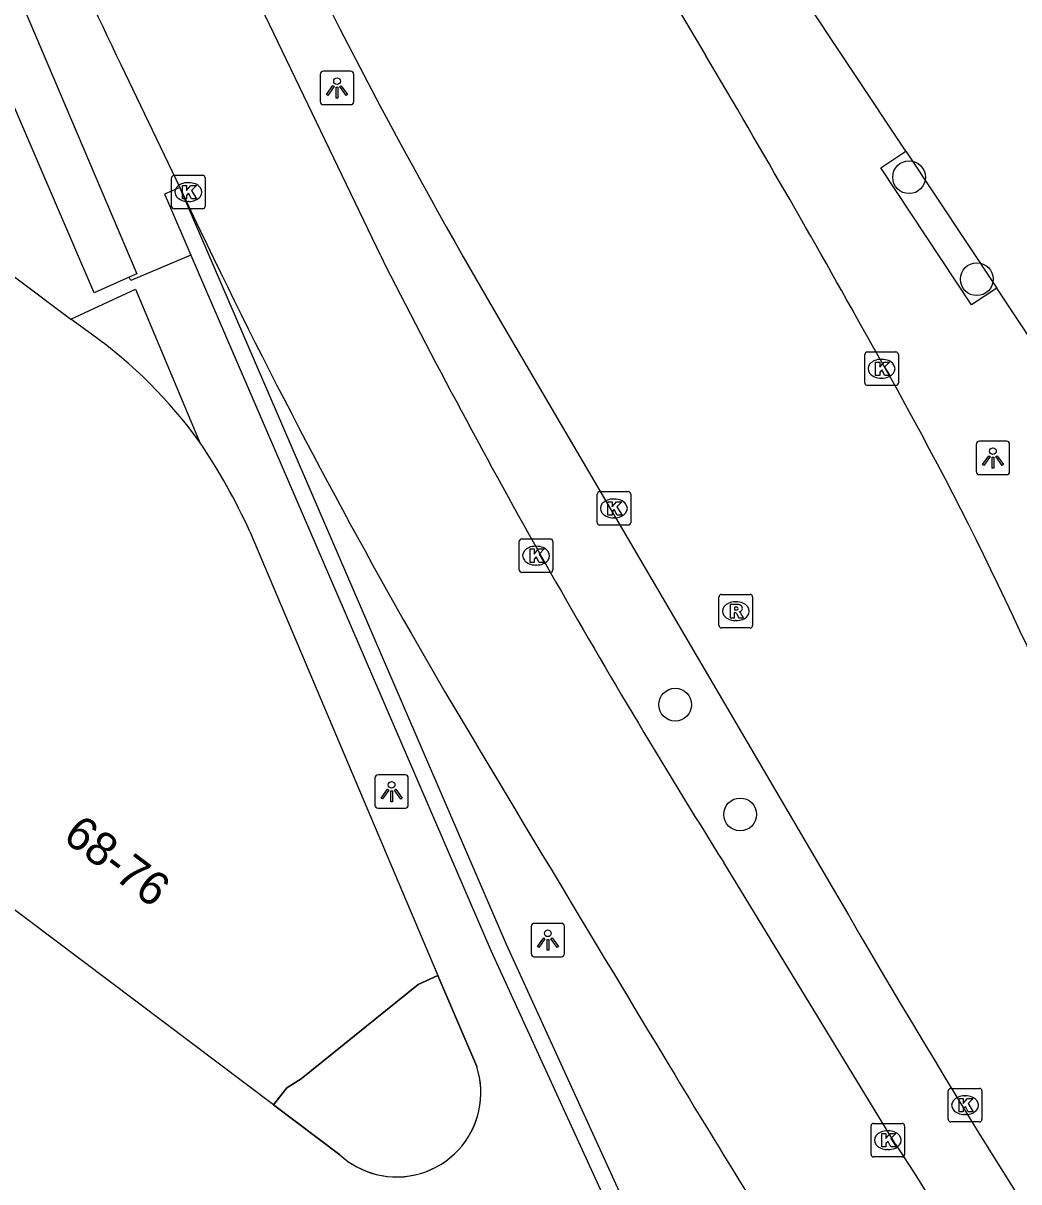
# Model space of a CAD drawing. Extents: x 161087 to 161922, y 382574 to 383873.
# Drawn here: x 161621.16 to 161650.86, y 383153.3 to 383187.85 of the extents above; entities that cross this region are included whole.
import ezdxf

# ---------------------------------------------------------------- set-up
doc = ezdxf.new("R2010")
doc.units = 0
for name, color, linetype in [('IMGEO_Boom', 7, 'Continuous'), ('IMGEO_Fietspad_gesloten', 7, 'Continuous'), ('IMGEO_Groenvoorziening', 7, 'Continuous'), ('IMGEO_Kolk', 7, 'Continuous'), ('IMGEO_Lichtpunt', 7, 'Continuous'), ('IMGEO_Muur', 7, 'Continuous'), ('IMGEO_Pand', 7, 'Continuous'), ('IMGEO_Pand_nummerreeks', 7, 'Continuous'), ('IMGEO_Pand_overbouw', 7, 'Continuous'), ('IMGEO_Rijbaan_lokaal_gesloten', 7, 'Continuous'), ('IMGEO_Rioolput', 7, 'Continuous'), ('IMGEO_Voetpad_gesloten', 7, 'Continuous'), ('IMGEO_Voetpad_open', 7, 'Continuous')]:
    doc.layers.add(name, color=color, linetype=linetype)

msp = doc.modelspace()

# ---------------------------------------------------------------- linework, layer by layer
at = {"layer": 'IMGEO_Boom'}
for centre in [(161647.583, 383183.253), (161649.603, 383180.213), (161640.608, 383167.529), (161642.547, 383164.257)]:
    msp.add_circle(centre, 0.489, dxfattribs=at)
at = {"layer": 'IMGEO_Fietspad_gesloten'}
for points in [[(161631.826, 383180.906), (161627.483, 383189.945)], [(161624.075, 383186.613), (161625.835, 383182.949)], [(161632.732, 383169.662), (161633.735, 383167.915)], [(161647.181, 383154.43), (161642.058, 383162.82)]]:
    msp.add_lwpolyline(points, dxfattribs=at)
for centre, radius, start, end in [((161737.706, 383241.274), 126.095, 203.40801, 205.68956), ((161797.124, 383263.428), 189.253, 205.16616, 209.69958), ((161833.172, 383282.879), 225.696, 206.86011, 212.13717), ((164220.188, 384714.174), 3013.413, 210.872245, 211.120095), ((162005.99, 383377.432), 426.996, 211.12086, 212.33341), ((162333.262, 383591.512), 813.479, 212.500034, 213.267884)]:
    msp.add_arc(centre, radius, start, end, dxfattribs=at)
at = {"layer": 'IMGEO_Groenvoorziening'}
msp.add_lwpolyline([(161647.486, 383184.029), (161650.198, 383179.948)], dxfattribs=at)
at = {"layer": 'IMGEO_Kolk'}
for p, q in [((161625.591, 383182.386), (161625.591, 383183.238)), ((161625.666, 383183.312), (161626.518, 383183.312)), ((161626.592, 383183.238), (161626.592, 383182.386)), ((161626.079, 383183.092), (161626.104, 383183.092)), ((161626.102, 383182.532), (161626.077, 383182.532)), ((161626.518, 383182.312), (161625.666, 383182.312)), ((161646.338, 383178.045), (161647.19, 383178.045)), ((161646.263, 383177.119), (161646.263, 383177.971)), ((161646.751, 383177.825), (161646.776, 383177.825)), ((161647.264, 383177.971), (161647.264, 383177.119)), ((161647.19, 383177.045), (161646.338, 383177.045)), ((161646.774, 383177.265), (161646.749, 383177.265)), ((161638.356, 383173.881), (161639.208, 383173.881)), ((161638.281, 383172.955), (161638.281, 383173.807)), ((161638.769, 383173.661), (161638.794, 383173.661)), ((161639.282, 383173.807), (161639.282, 383172.955)), ((161639.208, 383172.881), (161638.356, 383172.881)), ((161638.792, 383173.101), (161638.767, 383173.101)), ((161635.959, 383171.545), (161635.959, 383172.397)), ((161636.034, 383172.471), (161636.886, 383172.471)), ((161636.447, 383172.251), (161636.472, 383172.251)), ((161636.96, 383172.397), (161636.96, 383171.545)), ((161636.886, 383171.471), (161636.034, 383171.471)), ((161636.47, 383171.691), (161636.445, 383171.691)), ((161648.753, 383155.161), (161648.753, 383156.013)), ((161648.828, 383156.087), (161649.68, 383156.087)), ((161649.754, 383156.013), (161649.754, 383155.161)), ((161649.241, 383155.867), (161649.266, 383155.867)), ((161649.264, 383155.307), (161649.239, 383155.307)), ((161646.449, 383154.118), (161646.449, 383154.97)), ((161646.524, 383155.044), (161647.376, 383155.044)), ((161647.45, 383154.97), (161647.45, 383154.118)), ((161649.68, 383155.087), (161648.828, 383155.087)), ((161646.937, 383154.824), (161646.962, 383154.824)), ((161646.96, 383154.264), (161646.935, 383154.264)), ((161647.376, 383154.044), (161646.524, 383154.044))]:
    msp.add_line(p, q, dxfattribs=at)
for points in [[(161625.591, 383182.386), (161625.591, 383183.238)], [(161625.666, 383183.312), (161626.518, 383183.312)], [(161626.592, 383183.238), (161626.592, 383182.386)], [(161625.912, 383183.012), (161626.035, 383183.012), (161626.035, 383182.861), (161626.165, 383183.012), (161626.329, 383183.012), (161626.183, 383182.861), (161626.336, 383182.612), (161626.184, 383182.612), (161626.099, 383182.776), (161626.035, 383182.709), (161626.035, 383182.612), (161625.912, 383182.612), (161625.912, 383183.012)], [(161626.518, 383182.312), (161625.666, 383182.312)], [(161646.338, 383178.045), (161647.19, 383178.045)], [(161646.263, 383177.119), (161646.263, 383177.971)], [(161646.584, 383177.745), (161646.707, 383177.745), (161646.707, 383177.594), (161646.837, 383177.745), (161647.001, 383177.745), (161646.855, 383177.594), (161647.008, 383177.345), (161646.856, 383177.345), (161646.771, 383177.509), (161646.707, 383177.442), (161646.707, 383177.345), (161646.584, 383177.345), (161646.584, 383177.745)], [(161647.264, 383177.971), (161647.264, 383177.119)], [(161647.19, 383177.045), (161646.338, 383177.045)], [(161638.356, 383173.881), (161639.208, 383173.881)], [(161638.281, 383172.955), (161638.281, 383173.807)], [(161638.602, 383173.581), (161638.725, 383173.581), (161638.725, 383173.43), (161638.855, 383173.581), (161639.019, 383173.581), (161638.873, 383173.43), (161639.026, 383173.181), (161638.874, 383173.181), (161638.789, 383173.345), (161638.725, 383173.278), (161638.725, 383173.181), (161638.602, 383173.181), (161638.602, 383173.581)], [(161639.282, 383173.807), (161639.282, 383172.955)], [(161639.208, 383172.881), (161638.356, 383172.881)], [(161635.959, 383171.545), (161635.959, 383172.397)], [(161636.034, 383172.471), (161636.886, 383172.471)], [(161636.28, 383172.171), (161636.403, 383172.171), (161636.403, 383172.02), (161636.533, 383172.171), (161636.697, 383172.171), (161636.551, 383172.02), (161636.704, 383171.771), (161636.552, 383171.771), (161636.467, 383171.935), (161636.403, 383171.868), (161636.403, 383171.771), (161636.28, 383171.771), (161636.28, 383172.171)], [(161636.96, 383172.397), (161636.96, 383171.545)], [(161636.886, 383171.471), (161636.034, 383171.471)], [(161648.753, 383155.161), (161648.753, 383156.013)], [(161648.828, 383156.087), (161649.68, 383156.087)], [(161649.754, 383156.013), (161649.754, 383155.161)], [(161649.074, 383155.787), (161649.197, 383155.787), (161649.197, 383155.636), (161649.327, 383155.787), (161649.491, 383155.787), (161649.345, 383155.636), (161649.498, 383155.387), (161649.346, 383155.387), (161649.261, 383155.551), (161649.197, 383155.484), (161649.197, 383155.387), (161649.074, 383155.387), (161649.074, 383155.787)], [(161646.449, 383154.118), (161646.449, 383154.97)], [(161646.524, 383155.044), (161647.376, 383155.044)], [(161647.45, 383154.97), (161647.45, 383154.118)], [(161649.68, 383155.087), (161648.828, 383155.087)], [(161646.77, 383154.744), (161646.893, 383154.744), (161646.893, 383154.593), (161647.023, 383154.744), (161647.187, 383154.744), (161647.041, 383154.593), (161647.194, 383154.344), (161647.042, 383154.344), (161646.957, 383154.508), (161646.893, 383154.441), (161646.893, 383154.344), (161646.77, 383154.344), (161646.77, 383154.744)], [(161647.376, 383154.044), (161646.524, 383154.044)]]:
    msp.add_lwpolyline(points, dxfattribs=at)
for centre, start, end in [((161625.668, 383183.236), 91.552, 178.448), ((161625.668, 383183.236), 91.552, 178.448), ((161626.516, 383183.236), 1.552, 88.448), ((161626.516, 383183.236), 1.552, 88.448), ((161625.668, 383182.388), 181.552, 268.448), ((161625.668, 383182.388), 181.552, 268.448), ((161626.516, 383182.388), 271.552, 358.448), ((161626.516, 383182.388), 271.552, 358.448), ((161646.34, 383177.969), 91.552, 178.448), ((161646.34, 383177.969), 91.552, 178.448), ((161647.188, 383177.969), 1.552, 88.448), ((161647.188, 383177.969), 1.552, 88.448), ((161646.34, 383177.121), 181.552, 268.448), ((161646.34, 383177.121), 181.552, 268.448), ((161647.188, 383177.121), 271.552, 358.448), ((161647.188, 383177.121), 271.552, 358.448), ((161638.358, 383173.805), 91.552, 178.448), ((161638.358, 383173.805), 91.552, 178.448), ((161639.206, 383173.805), 1.552, 88.448), ((161639.206, 383173.805), 1.552, 88.448), ((161638.358, 383172.957), 181.552, 268.448), ((161638.358, 383172.957), 181.552, 268.448), ((161639.206, 383172.957), 271.552, 358.448), ((161639.206, 383172.957), 271.552, 358.448), ((161636.036, 383172.395), 91.552, 178.448), ((161636.036, 383172.395), 91.552, 178.448), ((161636.884, 383172.395), 1.552, 88.448), ((161636.884, 383172.395), 1.552, 88.448), ((161636.036, 383171.547), 181.552, 268.448), ((161636.036, 383171.547), 181.552, 268.448), ((161636.884, 383171.547), 271.552, 358.448), ((161636.884, 383171.547), 271.552, 358.448), ((161648.83, 383156.011), 91.552, 178.448), ((161648.83, 383156.011), 91.552, 178.448), ((161649.678, 383156.011), 1.552, 88.448), ((161649.678, 383156.011), 1.552, 88.448), ((161646.526, 383154.968), 91.552, 178.448), ((161646.526, 383154.968), 91.552, 178.448), ((161647.374, 383154.968), 1.552, 88.448), ((161647.374, 383154.968), 1.552, 88.448), ((161648.83, 383155.163), 181.552, 268.448), ((161648.83, 383155.163), 181.552, 268.448), ((161649.678, 383155.163), 271.552, 358.448), ((161649.678, 383155.163), 271.552, 358.448), ((161646.526, 383154.12), 181.552, 268.448), ((161646.526, 383154.12), 181.552, 268.448), ((161647.374, 383154.12), 271.552, 358.448), ((161647.374, 383154.12), 271.552, 358.448)]:
    msp.add_arc(centre, 0.0765, start, end, dxfattribs=at)
for centre, major_axis, ratio, start_param, end_param in [((161626.078, 383182.812), (-0.387, 0.002), 0.722429, 4.712389, 7.853982), ((161626.103, 383182.812), (-0.39, 0.002), 0.717154, 1.570796, 4.712389), ((161646.75, 383177.545), (-0.387, 0.002), 0.722429, 4.712389, 7.853982), ((161646.775, 383177.545), (-0.39, 0.002), 0.717154, 1.570796, 4.712389), ((161638.768, 383173.381), (-0.387, 0.002), 0.722429, 4.712389, 7.853982), ((161638.793, 383173.381), (-0.39, 0.002), 0.717154, 1.570796, 4.712389), ((161636.446, 383171.971), (-0.387, 0.002), 0.722429, 4.712389, 7.853982), ((161636.471, 383171.971), (-0.39, 0.002), 0.717154, 1.570796, 4.712389), ((161649.24, 383155.587), (-0.387, 0.002), 0.722429, 4.712389, 7.853982), ((161649.265, 383155.587), (-0.39, 0.002), 0.717154, 1.570796, 4.712389), ((161646.936, 383154.544), (-0.387, 0.002), 0.722429, 4.712389, 7.853982), ((161646.961, 383154.544), (-0.39, 0.002), 0.717154, 1.570796, 4.712389)]:
    msp.add_ellipse(centre, major_axis=major_axis, ratio=ratio, start_param=start_param, end_param=end_param, dxfattribs=at)
at = {"layer": 'IMGEO_Lichtpunt'}
for p, q in [((161630.025, 383186.32), (161630.025, 383185.513)), ((161630.025, 383186.32), (161630.025, 383185.513)), ((161630.927, 383186.415), (161630.119, 383186.415)), ((161630.927, 383186.415), (161630.119, 383186.415)), ((161631.021, 383185.513), (161631.021, 383186.32)), ((161631.021, 383185.513), (161631.021, 383186.32)), ((161630.119, 383185.419), (161630.927, 383185.419)), ((161630.119, 383185.419), (161630.927, 383185.419)), ((161649.586, 383175.288), (161649.586, 383174.481)), ((161649.586, 383175.288), (161649.586, 383174.481)), ((161650.488, 383175.383), (161649.68, 383175.383)), ((161650.488, 383175.383), (161649.68, 383175.383)), ((161650.582, 383174.481), (161650.582, 383175.288)), ((161650.582, 383174.481), (161650.582, 383175.288)), ((161649.68, 383174.387), (161650.488, 383174.387)), ((161649.68, 383174.387), (161650.488, 383174.387)), ((161631.654, 383165.343), (161631.654, 383164.536)), ((161631.654, 383165.343), (161631.654, 383164.536)), ((161632.556, 383165.438), (161631.748, 383165.438)), ((161632.556, 383165.438), (161631.748, 383165.438)), ((161632.65, 383164.536), (161632.65, 383165.343)), ((161632.65, 383164.536), (161632.65, 383165.343)), ((161631.748, 383164.442), (161632.556, 383164.442)), ((161631.748, 383164.442), (161632.556, 383164.442)), ((161636.313, 383160.914), (161636.313, 383160.107)), ((161636.313, 383160.914), (161636.313, 383160.107)), ((161637.215, 383161.009), (161636.407, 383161.009)), ((161637.215, 383161.009), (161636.407, 383161.009)), ((161637.309, 383160.107), (161637.309, 383160.914)), ((161637.309, 383160.107), (161637.309, 383160.914)), ((161636.407, 383160.013), (161637.215, 383160.013)), ((161636.407, 383160.013), (161637.215, 383160.013))]:
    msp.add_line(p, q, dxfattribs=at)
for points in [[(161630.399, 383185.984), (161630.438, 383185.956), (161630.25, 383185.694), (161630.212, 383185.721), (161630.399, 383185.984)], [(161630.611, 383185.956), (161630.649, 383185.983), (161630.836, 383185.721), (161630.797, 383185.693), (161630.611, 383185.956)], [(161630.501, 383185.936), (161630.548, 383185.936), (161630.548, 383185.614), (161630.501, 383185.614), (161630.501, 383185.936)], [(161649.96, 383174.952), (161649.999, 383174.924), (161649.811, 383174.662), (161649.773, 383174.689), (161649.96, 383174.952)], [(161650.062, 383174.904), (161650.109, 383174.904), (161650.109, 383174.582), (161650.062, 383174.582), (161650.062, 383174.904)], [(161650.172, 383174.924), (161650.21, 383174.951), (161650.397, 383174.689), (161650.358, 383174.661), (161650.172, 383174.924)], [(161632.028, 383165.007), (161632.067, 383164.979), (161631.879, 383164.717), (161631.841, 383164.744), (161632.028, 383165.007)], [(161632.13, 383164.959), (161632.177, 383164.959), (161632.177, 383164.637), (161632.13, 383164.637), (161632.13, 383164.959)], [(161632.24, 383164.979), (161632.278, 383165.006), (161632.465, 383164.744), (161632.426, 383164.716), (161632.24, 383164.979)], [(161636.687, 383160.578), (161636.726, 383160.55), (161636.538, 383160.288), (161636.5, 383160.315), (161636.687, 383160.578)], [(161636.789, 383160.53), (161636.836, 383160.53), (161636.836, 383160.208), (161636.789, 383160.208), (161636.789, 383160.53)], [(161636.899, 383160.55), (161636.937, 383160.577), (161637.124, 383160.315), (161637.085, 383160.287), (161636.899, 383160.55)]]:
    msp.add_lwpolyline(points, dxfattribs=at)
for centre in [(161630.524, 383186.118), (161650.085, 383175.086), (161632.153, 383165.141), (161636.812, 383160.712)]:
    msp.add_circle(centre, 0.0994, dxfattribs=at)
for centre, start, end in [((161630.119, 383186.32), 90, 180), ((161630.119, 383186.32), 90, 180), ((161630.927, 383186.32), 0, 90), ((161630.927, 383186.32), 0, 90), ((161630.119, 383185.513), 180, 270), ((161630.119, 383185.513), 180, 270), ((161630.927, 383185.513), 270, 0), ((161630.927, 383185.513), 270, 360), ((161649.68, 383175.288), 90, 180), ((161649.68, 383175.288), 90, 180), ((161650.488, 383175.288), 0, 90), ((161650.488, 383175.288), 0, 90), ((161649.68, 383174.481), 180, 270), ((161649.68, 383174.481), 180, 270), ((161650.488, 383174.481), 270, 0), ((161650.488, 383174.481), 270, 360), ((161631.748, 383165.343), 90, 180), ((161631.748, 383165.343), 90, 180), ((161632.556, 383165.343), 0, 90), ((161632.556, 383165.343), 0, 90), ((161631.748, 383164.536), 180, 270), ((161631.748, 383164.536), 180, 270), ((161632.556, 383164.536), 270, 0), ((161632.556, 383164.536), 270, 360), ((161636.407, 383160.914), 90, 180), ((161636.407, 383160.914), 90, 180), ((161637.215, 383160.914), 0, 90), ((161637.215, 383160.914), 0, 90), ((161636.407, 383160.107), 180, 270), ((161636.407, 383160.107), 180, 270), ((161637.215, 383160.107), 270, 0), ((161637.215, 383160.107), 270, 360)]:
    msp.add_arc(centre, 0.0946, start, end, dxfattribs=at)
at = {"layer": 'IMGEO_Muur'}
for points in [[(161625.835, 383182.949), (161625.376, 383182.751), (161625.464, 383182.547), (161626.163, 383180.929)], [(161640.672, 383149.266), (161640.37, 383149.893), (161635.58, 383160.38), (161625.835, 383182.949)], [(161626.163, 383180.929), (161635.123, 383160.177), (161640.222, 383149.047)]]:
    msp.add_lwpolyline(points, dxfattribs=at)
at = {"layer": 'IMGEO_Pand'}
for points in [[(161611.699, 383187.132), (161619.255, 383181.514), (161622.585, 383179.019)], [(161623.2, 383178.574), (161622.585, 383179.019)], [(161627.925, 383172.694), (161633.529, 383159.458)], [(161628.626, 383155.597), (161617.153, 383164.235)], [(161628.626, 383155.597), (161629.029, 383156.101), (161629.455, 383156.376), (161632.946, 383159.184), (161633.529, 383159.458)]]:
    msp.add_lwpolyline(points, dxfattribs=at)
for centre, radius, start, end in [((161615.127, 383167.247), 13.91, 35.6915, 54.5222), ((161610.919, 383164.883), 18.714, 24.6704, 34.0532)]:
    msp.add_arc(centre, radius, start, end, dxfattribs=at)
at = {"layer": 'IMGEO_Pand_overbouw'}
msp.add_lwpolyline([(161628.626, 383155.597), (161630.607, 383154.105), (161630.848, 383153.911), (161631.114, 383153.747), (161631.397, 383153.617), (161631.693, 383153.523), (161631.85, 383153.489), (161632.011, 383153.465), (161632.176, 383153.451), (161632.343, 383153.449), (161632.512, 383153.457), (161632.681, 383153.477), (161632.849, 383153.509), (161633.015, 383153.552), (161633.177, 383153.606), (161633.335, 383153.671), (161633.487, 383153.746), (161633.634, 383153.831), (161633.772, 383153.924), (161633.903, 383154.025), (161634.026, 383154.134), (161634.139, 383154.248), (161634.245, 383154.369), (161634.344, 383154.498), (161634.436, 383154.636), (161634.519, 383154.781), (161634.594, 383154.933), (161634.658, 383155.09), (161634.712, 383155.252), (161634.754, 383155.418), (161634.785, 383155.586), (161634.805, 383155.756), (161634.813, 383155.926), (161634.81, 383156.095), (161634.795, 383156.261), (161634.77, 383156.425), (161634.735, 383156.584), (161634.69, 383156.739), (161633.529, 383159.458), (161632.946, 383159.184), (161629.455, 383156.376), (161629.029, 383156.101)], close=True, dxfattribs=at)
at = {"layer": 'IMGEO_Rijbaan_lokaal_gesloten'}
for points in [[(161640.492, 383188.619), (161641.512, 383186.893)], [(161635.322, 383179.095), (161645.46, 383161.803)]]:
    msp.add_lwpolyline(points, dxfattribs=at)
for centre, radius, start, end in [((161789.135, 383269.13), 178.227, 205.04176, 210.34256), ((161337.551, 383006.455), 353.483, 29.07417, 30.69431), ((161548.512, 383122.089), 112.923, 21.6355, 29.81053), ((161871.345, 383291.879), 260.661, 209.93549, 214.34366)]:
    msp.add_arc(centre, radius, start, end, dxfattribs=at)
at = {"layer": 'IMGEO_Rioolput'}
for p, q in [((161641.99, 383170.815), (161642.842, 383170.815)), ((161641.915, 383169.889), (161641.915, 383170.741)), ((161642.403, 383170.595), (161642.428, 383170.595)), ((161642.916, 383170.741), (161642.916, 383169.889)), ((161642.842, 383169.815), (161641.99, 383169.815)), ((161642.426, 383170.035), (161642.401, 383170.035))]:
    msp.add_line(p, q, dxfattribs=at)
for points in [[(161641.99, 383170.815), (161642.842, 383170.815)], [(161641.915, 383169.889), (161641.915, 383170.741)], [(161642.504, 383170.513), (161642.252, 383170.515), (161642.252, 383170.115)], [(161642.43, 383170.434), (161642.376, 383170.434), (161642.376, 383170.353)], [(161642.916, 383170.741), (161642.916, 383169.889)], [(161642.252, 383170.115), (161642.376, 383170.115), (161642.376, 383170.277), (161642.387, 383170.277)], [(161642.376, 383170.353), (161642.428, 383170.353)], [(161642.434, 383170.248), (161642.505, 383170.115), (161642.645, 383170.115), (161642.58, 383170.241)], [(161642.842, 383169.815), (161641.99, 383169.815)]]:
    msp.add_lwpolyline(points, dxfattribs=at)
for centre, radius, start, end in [((161641.992, 383170.739), 0.0765, 91.552, 178.448), ((161641.992, 383170.739), 0.0765, 91.552, 178.448), ((161642.84, 383170.739), 0.0765, 1.552, 88.448), ((161642.84, 383170.739), 0.0765, 1.552, 88.448), ((161642.436, 383170.338), 0.0964, 77.0061, 93.1865), ((161642.45, 383170.395), 0.0378, 276.6634, 79.6772), ((161642.503, 383170.403), 0.109, 350.3612, 89.416), ((161642.386, 383170.224), 0.0533, 26.0293, 88.6989), ((161642.412, 383170.542), 0.19, 274.7715, 282.9687), ((161642.501, 383170.403), 0.112, 277.5842, 350.9817), ((161642.485, 383170.188), 0.108, 29.5134, 73.7905), ((161641.992, 383169.891), 0.0765, 181.552, 268.448), ((161641.992, 383169.891), 0.0765, 181.552, 268.448), ((161642.84, 383169.891), 0.0765, 271.552, 358.448), ((161642.84, 383169.891), 0.0765, 271.552, 358.448)]:
    msp.add_arc(centre, radius, start, end, dxfattribs=at)
for centre, major_axis, ratio, start_param, end_param in [((161642.402, 383170.315), (-0.387, 0.002), 0.722429, 4.712389, 7.853982), ((161642.427, 383170.315), (-0.39, 0.002), 0.717154, 1.570796, 4.712389)]:
    msp.add_ellipse(centre, major_axis=major_axis, ratio=ratio, start_param=start_param, end_param=end_param, dxfattribs=at)
at = {"layer": 'IMGEO_Voetpad_gesloten'}
for points in [[(161619.203, 383192.931), (161624.555, 383180.376), (161624.327, 383180.275)], [(161624.327, 383180.275), (161623.28, 383179.812), (161617.779, 383192.605)]]:
    msp.add_lwpolyline(points, dxfattribs=at)
at = {"layer": 'IMGEO_Voetpad_open'}
for points in [[(161647.486, 383184.029), (161640.986, 383193.814)], [(161650.198, 383179.948), (161649.449, 383179.45), (161646.738, 383183.532), (161647.486, 383184.029)], [(161626.163, 383180.929), (161624.372, 383180.172), (161624.327, 383180.275)], [(161622.585, 383179.019), (161624.518, 383179.919), (161626.424, 383175.362)], [(161651.332, 383178.24), (161650.198, 383179.948)], [(161633.529, 383159.458), (161634.69, 383156.739)], [(161630.607, 383154.105), (161628.626, 383155.597)]]:
    msp.add_lwpolyline(points, dxfattribs=at)
for centre, radius, start, end in [((161632.301, 383155.961), 2.513, 256.0015, 18.036), ((161632.311, 383155.98), 2.533, 227.7363, 255.8889)]:
    msp.add_arc(centre, radius, start, end, dxfattribs=at)

# ---------------------------------------------------------------- texts
at = {"layer": 'IMGEO_Pand_nummerreeks'}
msp.add_text('68-76', height=1, rotation=323.0246, dxfattribs=at).set_placement((161622.308, 383163.508))

doc.saveas('drawing.dxf')
